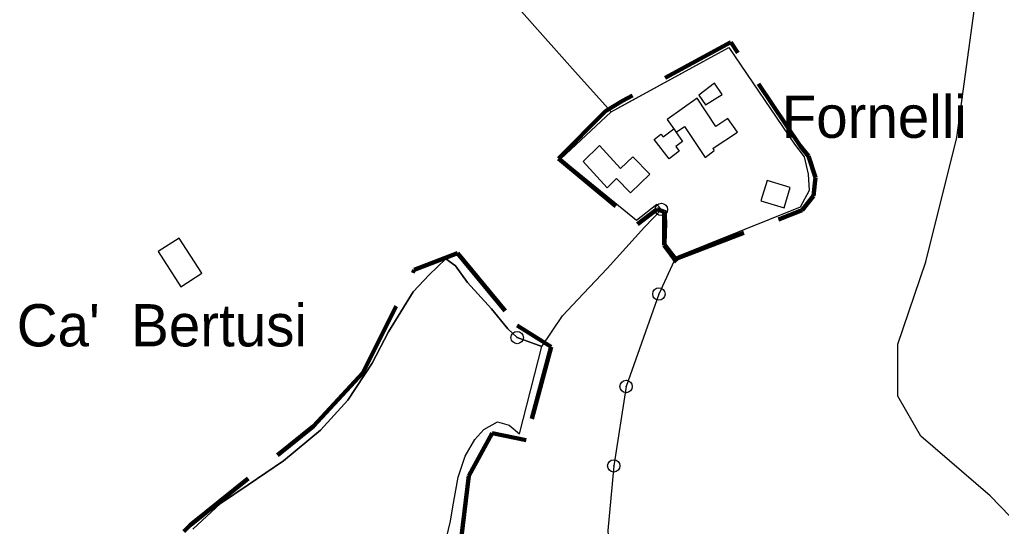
# Model space of a CAD drawing. Extents: x 645880 to 658994, y 884400 to 894744.
# Drawn here: x 655787.2 to 656182.3, y 891928.6 to 892132.4 of the extents above; entities that cross this region are included whole.
import ezdxf
from ezdxf.enums import TextEntityAlignment as Align

# ---------------------------------------------------------------- set-up
doc = ezdxf.new("R2010")
doc.units = 0
doc.header["$LTSCALE"] = 10
doc.header["$PDMODE"] = 32
doc.header["$PDSIZE"] = 5
doc.linetypes.add('MEDIUM_DASHED', pattern=[4.5, 3, -1.5])
for name, color, linetype, lineweight in [('15', 7, 'MEDIUM_DASHED', 100), ('17', 7, 'Continuous', 25), ('18', 7, 'Continuous', 25), ('33', 7, 'Continuous', 25), ('6', 7, 'Continuous', 25), ('7', 7, 'Continuous', 25), ('8', 7, 'Continuous', 25)]:
    doc.layers.add(name, color=color, linetype=linetype, lineweight=lineweight)
doc.layers.add('60', color=7, linetype='Continuous')

msp = doc.modelspace()

# ---------------------------------------------------------------- linework, layer by layer
at = {"layer": '15'}
msp.add_line((656073.37, 892123.36), (656029.88, 892099.82), dxfattribs=at)
for points in [[(656043.83, 892056.24), (656046.55, 892055.11), (656046.55, 892041.76), (656051.53, 892035.03), (656050.67, 892035.93), (656102.18, 892055.75), (656106.72, 892061.5), (656107.55, 892068.95), (656104.68, 892077.52), (656101.29, 892081.6), (656073.37, 892123.36)], [(656029.88, 892099.82), (656023.02, 892095.63), (656004.12, 892076.51), (656035.91, 892050.13), (656043.83, 892056.24)], [(655821.7, 891894.38), (655855.8, 891929.06), (655905.48, 891968.83), (655925.35, 891990.37), (655946.05, 892031.79), (655963.44, 892038.42), (655987.45, 892009.42), (656001.13, 892000.81), (655991.04, 891963.28), (655977.33, 891966.08), (655968.03, 891948.85), (655963.44, 891910.84)]]:
    msp.add_lwpolyline(points, dxfattribs=at)
at = {"layer": '17'}
for p, q in [((656044.47, 892022.05), (656031.26, 891984.86)), ((656031.26, 891984.86), (656026.3, 891952.9))]:
    msp.add_line(p, q, dxfattribs=at)
for points in [[(655856.93, 891927.43), (655868, 891937.73), (655879.16, 891945.27), (655893.34, 891954.97), (655908.36, 891967.26), (655919.31, 891979.32), (655929.12, 891994.19), (655935.6, 892006.88), (655945.56, 892022.98), (655952.07, 892029.83), (655958.73, 892036.22), (655962.64, 892033.37), (655967.5, 892026.71), (655977.1, 892016.06), (655983.69, 892008.08), (655987.43, 892004.52), (655997.31, 892000.97), (656001.25, 892006.74), (656005.62, 892013.24), (656011.88, 892019.82), (656023.61, 892032.3), (656038.73, 892048.9), (656045.47, 892056.07), (656043.67, 892058.07), (656035.46, 892051.63), (656005, 892076.39), (656025.29, 892095.33), (656009.73, 892112.7), (655975.1, 892151.68)], [(655975.1, 892151.68), (656009.73, 892112.7), (656025.29, 892095.33), (656029.11, 892097.42), (656072.62, 892121.27), (656099.1, 892082.29), (656102.94, 892077.23), (656104.61, 892070.26), (656104.92, 892063.72), (656101.31, 892056.96), (656051.25, 892036.87), (656044.47, 892022.04), (656031.26, 891984.86), (656026.31, 891952.9), (656023.97, 891926.94)], [(656209.68, 891907.91), (656177.72, 891940.91), (656149.88, 891964.92), (656140.6, 891980.92), (656140.6, 892001.93), (656151.94, 892034.93), (656164.31, 892084.95), (656172.63, 892145.91)], [(655979.56, 891970.6), (655984.24, 891969.22), (655988.33, 891965.86), (655997.31, 892000.97), (656001.25, 892006.74), (656005.62, 892013.24), (656011.88, 892019.82), (656023.61, 892032.3), (656038.73, 892048.9), (656045.47, 892056.07)], [(656045.47, 892056.07), (656047.33, 892055.5), (656047.56, 892050.87), (656047.28, 892042.04), (656051.24, 892036.87), (656044.47, 892022.05)], [(655966.48, 891956.79), (655970.43, 891963.52), (655974.03, 891967.53), (655979.56, 891970.6)], [(655961.54, 891936.46), (655963.7, 891948.38), (655966.48, 891956.79)], [(656026.3, 891952.9), (656023.97, 891926.94), (656024.56, 891917.35), (656026.47, 891908.94), (656034.42, 891895.35), (656039.83, 891887.16)], [(655958.26, 891920.66), (655960.6, 891930.61), (655961.54, 891936.46)]]:
    msp.add_lwpolyline(points, dxfattribs=at)
for p in [(656045.47, 892056.07), (656044.47, 892022.05), (656031.26, 891984.86), (656026.3, 891952.9)]:
    msp.add_point(p, dxfattribs=at)
at = {"layer": '18'}
msp.add_lwpolyline([(656288.2, 892087.79), (656312.86, 892077.43), (656322.84, 892076.67), (656336.96, 892069.7), (656356.54, 892059.72), (656357.68, 892043.32), (656353.74, 892032.14), (656341.25, 892013.72), (656330.08, 892002.53), (656290.11, 891936.91), (656270.32, 891909.76), (656254.02, 891901.9), (656239.58, 891884.9), (656209.68, 891907.91), (656177.72, 891940.91), (656149.88, 891964.92), (656140.6, 891980.92), (656140.6, 892001.93), (656151.94, 892034.93), (656164.31, 892084.95), (656172.63, 892145.91)], dxfattribs=at)
at = {"layer": '33'}
for points in [[(655987.43, 892004.52), (655983.69, 892008.08), (655977.1, 892016.06), (655967.5, 892026.71), (655962.64, 892033.37), (655958.73, 892036.22), (655952.07, 892029.83), (655945.56, 892022.98), (655935.6, 892006.88), (655929.12, 891994.19), (655919.31, 891979.32), (655908.36, 891967.26), (655893.34, 891954.97), (655879.16, 891945.27), (655868, 891937.73), (655856.93, 891927.43)], [(655979.56, 891970.6), (655984.24, 891969.22), (655988.33, 891965.86), (655997.31, 892000.97), (655987.43, 892004.52)], [(655966.48, 891956.79), (655970.43, 891963.52), (655974.03, 891967.53), (655979.56, 891970.6)], [(655961.54, 891936.46), (655963.7, 891948.38), (655966.48, 891956.79)], [(655958.26, 891920.66), (655960.6, 891930.61), (655961.54, 891936.46)]]:
    msp.add_lwpolyline(points, dxfattribs=at)
msp.add_point((655987.43, 892004.52), dxfattribs=at)
at = {"layer": '6'}
msp.add_lwpolyline([(655843.01, 892039.11), (655852.11, 892024.99), (655860.51, 892030.4), (655851.41, 892044.52)], close=True, dxfattribs=at)
at = {"layer": '7'}
for points in [[(656060.61, 892102), (656063.29, 892098.11), (656070, 892102.25), (656066.88, 892106.86)], [(656059.82, 892100.84), (656047.74, 892092.32), (656051.38, 892087.16), (656054.73, 892089.45), (656063.03, 892076.99), (656066.75, 892079.76), (656066.27, 892080.68), (656076.07, 892087.1), (656072.19, 892092.65), (656067.32, 892089.42)], [(656052.09, 892086.15), (656054.03, 892083.41), (656051.3, 892081.38), (656052.6, 892079.54), (656048.65, 892076.4), (656042.53, 892084.22), (656045.31, 892086.41), (656046.18, 892085.26), (656050.42, 892088.5)], [(656034, 892077.28), (656029.06, 892072.49), (656020.63, 892081.76), (656014, 892075.34), (656023.63, 892064.83), (656027.46, 892068.54), (656033.04, 892062.78), (656040.78, 892070.28)], [(656088.01, 892067.73), (656085.54, 892059.48), (656094.88, 892056.68), (656097.35, 892064.93)]]:
    msp.add_lwpolyline(points, close=True, dxfattribs=at)
at = {"layer": '8'}
msp.add_lwpolyline([(656005, 892076.39), (656025.29, 892095.33), (656072.62, 892121.27), (656099.1, 892082.29), (656102.94, 892077.23), (656104.61, 892070.26), (656104.92, 892063.72), (656101.31, 892056.96), (656051.24, 892036.87), (656047.28, 892042.04), (656047.56, 892050.87), (656047.33, 892055.5), (656045.47, 892056.07), (656043.67, 892058.07), (656035.46, 892051.63)], close=True, dxfattribs=at)

# ---------------------------------------------------------------- texts
at = {"layer": '60'}
for s, p in [('Fornelli', (656131.16, 892084.88)), ("Ca'  Bertusi", (655844.46, 892000.98))]:
    msp.add_text(s, height=17, dxfattribs=at).set_placement(p, align=Align.CENTER)

doc.saveas('drawing.dxf')
